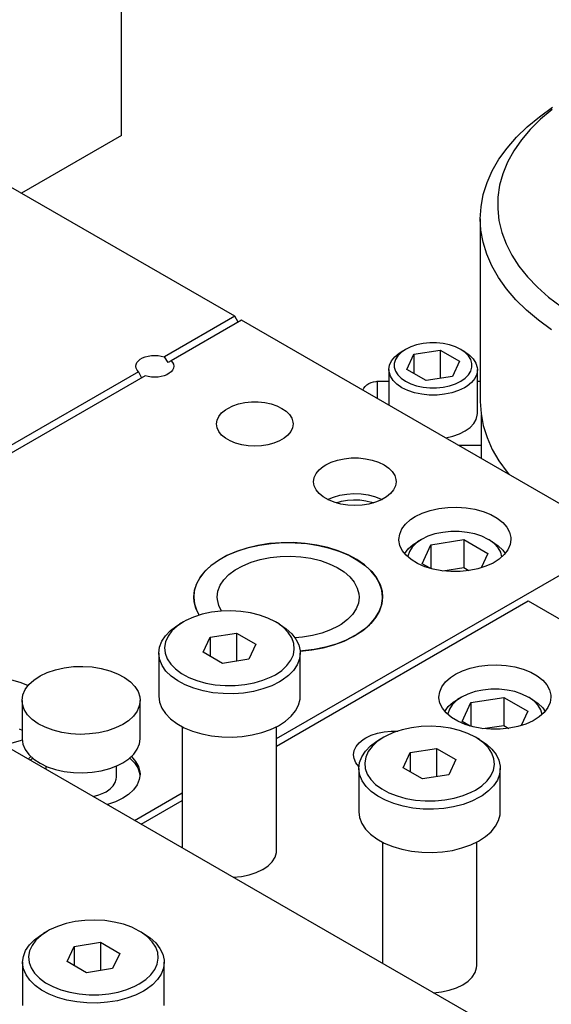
# Model space of a CAD drawing. Header units: inches. Extents: x 3 to 351, y 4 to 271.
# Tile 294 of 530: x 95.58 to 98.4, y 256.2 to 261.43. Entities that reach past the tile are written whole.
import ezdxf

# ---------------------------------------------------------------- set-up
doc = ezdxf.new("R2010")
doc.units = ezdxf.units.IN
doc.header["$LTSCALE"] = 0.5
doc.header["$MEASUREMENT"] = 0
doc.layers.add('DSS', color=7, linetype='Continuous')

msp = doc.modelspace()

# ---------------------------------------------------------------- linework, layer by layer
at = {"layer": 'DSS', "color": 30, "linetype": 'Continuous'}
msp.add_line((77.5758, 267.9231), (98.347, 255.931), dxfattribs=at)
at = {"layer": 'DSS', "color": 9, "linetype": 'Continuous'}
for p, q in [((96.7207, 259.8517), (89.791, 263.8525)), ((96.1196, 260.8111), (96.1196, 262.24)), ((96.1196, 260.8111), (95.5893, 260.5049)), ((96.7207, 259.8517), (96.3476, 259.6363)), ((96.7383, 259.8211), (96.7207, 259.8517)), ((96.756, 259.8313), (96.3829, 259.6159)), ((98.7713, 258.6678), (96.756, 259.8313)), ((96.2318, 259.6308), (96.2462, 259.6366)), ((96.2462, 259.6366), (96.262, 259.6409)), ((96.262, 259.6409), (96.279, 259.6435)), ((96.279, 259.6435), (96.2964, 259.6444)), ((96.2964, 259.6444), (96.3139, 259.6435)), ((96.3139, 259.6435), (96.3308, 259.6409)), ((96.3308, 259.6409), (96.3467, 259.6366)), ((96.3467, 259.6366), (96.3476, 259.6363)), ((96.3675, 259.607), (96.3476, 259.6363)), ((96.1959, 259.5864), (96.1974, 259.5965)), ((96.1959, 259.5858), (96.1959, 259.5864)), ((96.1976, 259.5757), (96.1959, 259.5858)), ((96.1974, 259.5965), (96.202, 259.6062)), ((96.202, 259.6062), (96.2094, 259.6154)), ((96.2094, 259.6154), (96.2194, 259.6237)), ((96.2194, 259.6237), (96.2318, 259.6308)), ((96.3829, 259.6159), (96.3675, 259.607)), ((96.3829, 259.6159), (96.3905, 259.6068)), ((96.3905, 259.6068), (96.3952, 259.5971)), ((96.3952, 259.5971), (96.3969, 259.587)), ((96.3969, 259.5864), (96.3954, 259.5763)), ((96.3969, 259.587), (96.3969, 259.5864)), ((96.2099, 259.5568), (94.7668, 258.7237)), ((96.2453, 259.5364), (94.8044, 258.7046)), ((96.2023, 259.566), (96.1976, 259.5757)), ((96.2099, 259.5568), (96.2023, 259.566)), ((96.2099, 259.5568), (96.2253, 259.5249)), ((96.2462, 259.5361), (96.2453, 259.5364)), ((96.262, 259.5319), (96.2462, 259.5361)), ((96.279, 259.5292), (96.262, 259.5319)), ((96.2964, 259.5284), (96.279, 259.5292)), ((96.3139, 259.5292), (96.2964, 259.5284)), ((96.3308, 259.5319), (96.3139, 259.5292)), ((96.3467, 259.5361), (96.3308, 259.5319)), ((96.361, 259.5419), (96.3467, 259.5361)), ((96.3734, 259.5491), (96.361, 259.5419)), ((96.3834, 259.5574), (96.3734, 259.5491)), ((96.3908, 259.5665), (96.3834, 259.5574)), ((96.3954, 259.5763), (96.3908, 259.5665)), ((96.6831, 259.3631), (96.7102, 259.3763)), ((96.7102, 259.3763), (96.7409, 259.3865)), ((96.7409, 259.3865), (96.7742, 259.3935)), ((96.7742, 259.3935), (96.809, 259.397)), ((96.809, 259.397), (96.8444, 259.397)), ((96.8444, 259.397), (96.8793, 259.3935)), ((96.8793, 259.3935), (96.9126, 259.3865)), ((96.9126, 259.3865), (96.9432, 259.3763)), ((96.9432, 259.3763), (96.9704, 259.3631)), ((96.6267, 259.3006), (96.6359, 259.3203)), ((96.6359, 259.3203), (96.6508, 259.3388)), ((96.6508, 259.3388), (96.6711, 259.3556)), ((96.6711, 259.3556), (96.6831, 259.3631)), ((96.9704, 259.3631), (96.9931, 259.3475)), ((96.9931, 259.3475), (97.0108, 259.3298)), ((97.0108, 259.3298), (97.0229, 259.3106)), ((96.6236, 259.2802), (96.6267, 259.3006)), ((96.6267, 259.2598), (96.6236, 259.2802)), ((97.0229, 259.3106), (97.0291, 259.2904)), ((97.0299, 259.2802), (97.0268, 259.2598)), ((97.0291, 259.2904), (97.0299, 259.2802)), ((96.6359, 259.2401), (96.6267, 259.2598)), ((96.6508, 259.2216), (96.6359, 259.2401)), ((96.6711, 259.2048), (96.6508, 259.2216)), ((97.0026, 259.2216), (96.9823, 259.2048)), ((97.0176, 259.2401), (97.0026, 259.2216)), ((97.0268, 259.2598), (97.0176, 259.2401)), ((96.6962, 259.1904), (96.6711, 259.2048)), ((96.7252, 259.1786), (96.6962, 259.1904)), ((96.7573, 259.17), (96.7252, 259.1786)), ((96.7915, 259.1647), (96.7573, 259.17)), ((96.8267, 259.1629), (96.7915, 259.1647)), ((96.862, 259.1647), (96.8267, 259.1629)), ((96.8962, 259.17), (96.862, 259.1647)), ((96.9283, 259.1786), (96.8962, 259.17)), ((96.9573, 259.1904), (96.9283, 259.1786)), ((96.9823, 259.2048), (96.9573, 259.1904)), ((97.1895, 259.0552), (97.2024, 259.0633)), ((97.2024, 259.0633), (97.2316, 259.0775)), ((97.2316, 259.0775), (97.2646, 259.0885)), ((97.2646, 259.0885), (97.3004, 259.096)), ((97.3004, 259.096), (97.338, 259.0998)), ((97.338, 259.0998), (97.3761, 259.0998)), ((97.3761, 259.0998), (97.4137, 259.096)), ((97.4137, 259.096), (97.4495, 259.0885)), ((97.4495, 259.0885), (97.4825, 259.0775)), ((97.4825, 259.0775), (97.5117, 259.0633)), ((97.5117, 259.0633), (97.5363, 259.0465)), ((97.1416, 258.9959), (97.1515, 259.0172)), ((97.1515, 259.0172), (97.1676, 259.0372)), ((97.1676, 259.0372), (97.1895, 259.0552)), ((97.5363, 259.0465), (97.5553, 259.0274)), ((97.5553, 259.0274), (97.5684, 259.0067)), ((97.5684, 259.0067), (97.575, 258.985)), ((97.1383, 258.974), (97.1416, 258.9959)), ((97.1416, 258.9521), (97.1383, 258.974)), ((97.5758, 258.974), (97.5725, 258.9521)), ((97.575, 258.985), (97.5758, 258.974)), ((97.1515, 258.9308), (97.1416, 258.9521)), ((97.1676, 258.9109), (97.1515, 258.9308)), ((97.1895, 258.8928), (97.1676, 258.9109)), ((97.243, 258.8924), (97.2772, 258.9022)), ((97.2772, 258.9022), (97.3137, 258.9084)), ((97.3137, 258.9084), (97.3516, 258.9109)), ((97.3516, 258.9109), (97.3897, 258.9095)), ((97.3897, 258.9095), (97.4267, 258.9043)), ((97.4267, 258.9043), (97.4617, 258.8955)), ((97.5465, 258.9109), (97.5246, 258.8928)), ((97.5626, 258.9308), (97.5465, 258.9109)), ((97.5725, 258.9521), (97.5626, 258.9308)), ((97.2165, 258.8773), (97.1895, 258.8928)), ((97.2123, 258.8793), (97.243, 258.8924)), ((97.2477, 258.8646), (97.2165, 258.8773)), ((97.2822, 258.8553), (97.2477, 258.8646)), ((97.2574, 258.8616), (97.2865, 258.8702)), ((97.3191, 258.8496), (97.2822, 258.8553)), ((97.2865, 258.8702), (97.3177, 258.8757)), ((97.3177, 258.8757), (97.3502, 258.8781)), ((97.3571, 258.8477), (97.3191, 258.8496)), ((97.3502, 258.8781), (97.3828, 258.8771)), ((97.3951, 258.8496), (97.3571, 258.8477)), ((97.3828, 258.8771), (97.4147, 258.8729)), ((97.4319, 258.8553), (97.3951, 258.8496)), ((97.4147, 258.8729), (97.4448, 258.8656)), ((97.4664, 258.8646), (97.4319, 258.8553)), ((97.4448, 258.8656), (97.4567, 258.8616)), ((97.4617, 258.8955), (97.4935, 258.8834)), ((97.4977, 258.8773), (97.4664, 258.8646)), ((97.4935, 258.8834), (97.5018, 258.8793)), ((97.5246, 258.8928), (97.4977, 258.8773)), ((97.6775, 258.789), (97.7146, 258.8072)), ((97.7146, 258.8072), (97.7564, 258.8216)), ((97.7564, 258.8216), (97.8017, 258.8319)), ((97.8017, 258.8319), (97.8493, 258.8378)), ((97.8493, 258.8378), (97.898, 258.8391)), ((97.898, 258.8391), (97.9463, 258.8358)), ((97.9463, 258.8358), (97.9931, 258.828)), ((97.9931, 258.828), (98.037, 258.8159)), ((98.037, 258.8159), (98.0769, 258.7998)), ((98.0769, 258.7998), (98.1117, 258.7801)), ((97.6064, 258.7231), (97.6258, 258.7489)), ((97.6258, 258.7489), (97.6523, 258.7725)), ((97.6523, 258.7725), (97.6775, 258.789)), ((98.1117, 258.7801), (98.1405, 258.7574)), ((98.1405, 258.7574), (98.1625, 258.7323)), ((97.5905, 258.6678), (97.5945, 258.6958)), ((97.5945, 258.6958), (97.6064, 258.7231)), ((98.1625, 258.7323), (98.177, 258.7055)), ((98.177, 258.7055), (98.1838, 258.6777)), ((96.9045, 258.6451), (96.8434, 258.6356)), ((96.8523, 258.6373), (96.9137, 258.6461)), ((96.9672, 258.65), (96.9045, 258.6451)), ((96.9137, 258.6461), (96.9765, 258.6504)), ((96.9424, 257.6119), (98.7713, 258.6678)), ((97.0305, 258.6504), (96.9672, 258.65)), ((96.9765, 258.6504), (97.0398, 258.65)), ((97.0933, 258.6461), (97.0305, 258.6504)), ((97.0398, 258.65), (97.1025, 258.6451)), ((97.1547, 258.6373), (97.0933, 258.6461)), ((97.1025, 258.6451), (97.1636, 258.6356)), ((97.5906, 258.6641), (97.5905, 258.6678)), ((97.5956, 258.6361), (97.5906, 258.6641)), ((98.1803, 258.6398), (98.1684, 258.6125)), ((98.1843, 258.6678), (98.1803, 258.6398)), ((98.1838, 258.6777), (98.1843, 258.6678)), ((96.7298, 258.6038), (96.6791, 258.582)), ((96.6863, 258.5854), (96.7377, 258.6067)), ((96.7849, 258.6218), (96.7298, 258.6038)), ((96.7377, 258.6067), (96.7933, 258.6241)), ((96.8434, 258.6356), (96.7849, 258.6218)), ((96.7933, 258.6241), (96.8523, 258.6373)), ((97.2137, 258.6241), (97.1547, 258.6373)), ((97.1636, 258.6356), (97.2221, 258.6218)), ((97.2693, 258.6067), (97.2137, 258.6241)), ((97.2221, 258.6218), (97.2772, 258.6038)), ((97.3207, 258.5854), (97.2693, 258.6067)), ((97.2772, 258.6038), (97.3279, 258.582)), ((97.6085, 258.609), (97.5956, 258.6361)), ((97.6289, 258.5835), (97.6085, 258.609)), ((98.149, 258.5868), (98.1225, 258.5632)), ((98.1684, 258.6125), (98.149, 258.5868)), ((96.6336, 258.5566), (96.594, 258.5281)), ((96.5994, 258.5325), (96.64, 258.5605)), ((96.6791, 258.582), (96.6336, 258.5566)), ((96.64, 258.5605), (96.6863, 258.5854)), ((96.7626, 258.5283), (96.8071, 258.5468)), ((96.8071, 258.5468), (96.8558, 258.5613)), ((96.8558, 258.5613), (96.9077, 258.5716)), ((96.9077, 258.5716), (96.9616, 258.5774)), ((96.9616, 258.5774), (97.0163, 258.5786)), ((97.0163, 258.5786), (97.0708, 258.5752)), ((97.0708, 258.5752), (97.1239, 258.5673)), ((97.1239, 258.5673), (97.1744, 258.555)), ((97.1744, 258.555), (97.2213, 258.5386)), ((97.2213, 258.5386), (97.2635, 258.5185)), ((97.3671, 258.5605), (97.3207, 258.5854)), ((97.3279, 258.582), (97.3734, 258.5566)), ((97.4076, 258.5325), (97.3671, 258.5605)), ((97.3734, 258.5566), (97.413, 258.5281)), ((97.6563, 258.5602), (97.6289, 258.5835)), ((97.6899, 258.5399), (97.6563, 258.5602)), ((97.7287, 258.523), (97.6899, 258.5399)), ((98.0897, 258.5424), (98.0515, 258.525)), ((98.1225, 258.5632), (98.0897, 258.5424)), ((96.5609, 258.497), (96.5349, 258.4637)), ((96.5383, 258.4687), (96.5654, 258.5017)), ((96.594, 258.5281), (96.5609, 258.497)), ((96.5654, 258.5017), (96.5994, 258.5325)), ((96.6897, 258.4813), (96.7232, 258.5063)), ((96.7232, 258.5063), (96.7626, 258.5283)), ((97.2635, 258.5185), (97.3002, 258.495)), ((97.3002, 258.495), (97.3307, 258.4687)), ((97.4417, 258.5017), (97.4076, 258.5325)), ((97.413, 258.5281), (97.4461, 258.497)), ((97.4688, 258.4687), (97.4417, 258.5017)), ((97.4461, 258.497), (97.4721, 258.4637)), ((97.7719, 258.5099), (97.7287, 258.523)), ((97.8181, 258.5012), (97.7719, 258.5099)), ((97.8663, 258.4969), (97.8181, 258.5012)), ((97.915, 258.4972), (97.8663, 258.4969)), ((97.9629, 258.5021), (97.915, 258.4972)), ((98.0088, 258.5114), (97.9629, 258.5021)), ((98.0515, 258.525), (98.0088, 258.5114)), ((96.5067, 258.3981), (96.5186, 258.434)), ((96.5349, 258.4637), (96.5164, 258.4288)), ((96.5186, 258.434), (96.5383, 258.4687)), ((96.6434, 258.4241), (96.663, 258.4537)), ((96.663, 258.4537), (96.6897, 258.4813)), ((97.3307, 258.4687), (97.3541, 258.4401)), ((97.3541, 258.4401), (97.3701, 258.4098)), ((97.4884, 258.434), (97.4688, 258.4687)), ((97.4721, 258.4637), (97.4907, 258.4288)), ((97.5003, 258.3981), (97.4884, 258.434)), ((96.5027, 258.3616), (96.5067, 258.3981)), ((96.5056, 258.3928), (96.5027, 258.3616)), ((96.5164, 258.4288), (96.5056, 258.3928)), ((96.6275, 258.3616), (96.6315, 258.3932)), ((96.6315, 258.3932), (96.6434, 258.4241)), ((97.3701, 258.4098), (97.3784, 258.3785)), ((97.3784, 258.3785), (97.3795, 258.3616)), ((97.4907, 258.4288), (97.5014, 258.3928)), ((97.5043, 258.3616), (97.5003, 258.3981)), ((97.5014, 258.3928), (97.5043, 258.3616)), ((96.5045, 258.3367), (96.5027, 258.3616)), ((96.5027, 258.3616), (96.5067, 258.3252)), ((96.514, 258.3006), (96.5045, 258.3367)), ((96.6282, 258.349), (96.6275, 258.3616)), ((96.6353, 258.3176), (96.6282, 258.349)), ((96.9424, 257.5711), (98.2763, 258.3412)), ((97.3755, 258.3301), (97.3636, 258.2992)), ((97.3795, 258.3616), (97.3755, 258.3301)), ((97.4985, 258.3175), (97.5042, 258.3539)), ((97.5043, 258.3616), (97.5003, 258.3252)), ((97.5042, 258.3539), (97.5043, 258.3616)), ((98.2763, 258.3412), (101.4583, 256.5041)), ((96.5067, 258.3252), (96.5186, 258.2893)), ((96.5312, 258.2655), (96.514, 258.3006)), ((96.5186, 258.2893), (96.5312, 258.2655)), ((96.6503, 258.2872), (96.6353, 258.3176)), ((97.3636, 258.2992), (97.3441, 258.2696)), ((97.4636, 258.2474), (97.4849, 258.2818)), ((97.4884, 258.2893), (97.4688, 258.2546)), ((97.4849, 258.2818), (97.4985, 258.3175)), ((97.5003, 258.3252), (97.4884, 258.2893)), ((97.3173, 258.242), (97.2838, 258.217)), ((97.3441, 258.2696), (97.3173, 258.242)), ((97.4417, 258.2216), (97.4076, 258.1908)), ((97.435, 258.2148), (97.4636, 258.2474)), ((97.4688, 258.2546), (97.4417, 258.2216)), ((97.1817, 258.1705), (97.1316, 258.1576)), ((97.2279, 258.1875), (97.1817, 258.1705)), ((97.2694, 258.2081), (97.2279, 258.1875)), ((97.2838, 258.217), (97.2694, 258.2081)), ((97.3576, 258.1572), (97.3995, 258.1846)), ((97.4076, 258.1908), (97.3671, 258.1628)), ((97.3995, 258.1846), (97.435, 258.2148)), ((97.0789, 258.149), (97.0402, 258.1456)), ((97.1316, 258.1576), (97.0789, 258.149)), ((97.2464, 258.1088), (97.2997, 258.1285)), ((97.3102, 258.133), (97.2578, 258.1125)), ((97.2997, 258.1285), (97.3482, 258.1519)), ((97.3576, 258.1572), (97.3102, 258.133)), ((97.3482, 258.1519), (97.3576, 258.1572)), ((97.3671, 258.1628), (97.3576, 258.1572)), ((97.067, 258.0748), (97.1291, 258.0817)), ((97.08, 258.0759), (97.067, 258.0748)), ((97.1418, 258.0837), (97.08, 258.0759)), ((97.1291, 258.0817), (97.1892, 258.0931)), ((97.2014, 258.096), (97.1418, 258.0837)), ((97.1892, 258.0931), (97.2464, 258.1088)), ((97.2578, 258.1125), (97.2014, 258.096)), ((95.6881, 257.943), (95.7266, 257.9614)), ((95.7266, 257.9614), (95.7697, 257.976)), ((95.7697, 257.976), (95.8162, 257.9864)), ((95.8162, 257.9864), (95.8651, 257.9925)), ((95.8651, 257.9925), (95.915, 257.9939)), ((95.915, 257.9939), (95.9646, 257.9908)), ((95.9646, 257.9908), (96.0128, 257.9831)), ((96.0128, 257.9831), (96.0582, 257.9711)), ((96.0582, 257.9711), (96.0997, 257.955)), ((97.8896, 257.9521), (97.9267, 257.9703)), ((97.9267, 257.9703), (97.9685, 257.9847)), ((97.9685, 257.9847), (98.0138, 257.995)), ((98.0138, 257.995), (98.0615, 258.0009)), ((98.0615, 258.0009), (98.1101, 258.0022)), ((98.1101, 258.0022), (98.1585, 257.9989)), ((98.1585, 257.9989), (98.2052, 257.9911)), ((98.2052, 257.9911), (98.2492, 257.979)), ((98.2492, 257.979), (98.2891, 257.9629)), ((98.2891, 257.9629), (98.3239, 257.9432)), ((95.5836, 257.9086), (95.5389, 257.9216)), ((95.624, 257.8917), (95.5836, 257.9086)), ((95.6286, 257.8969), (95.6551, 257.9214)), ((95.6551, 257.9214), (95.6881, 257.943)), ((96.0997, 257.955), (96.1363, 257.9354)), ((96.1363, 257.9354), (96.167, 257.9126)), ((96.167, 257.9126), (96.191, 257.8873)), ((97.8185, 257.8862), (97.838, 257.912)), ((97.838, 257.912), (97.8644, 257.9356)), ((97.8644, 257.9356), (97.8896, 257.9521)), ((98.3239, 257.9432), (98.3526, 257.9205)), ((98.3526, 257.9205), (98.3746, 257.8954)), ((95.5972, 257.8423), (95.6091, 257.8704)), ((95.6091, 257.8704), (95.6286, 257.8969)), ((96.191, 257.8873), (96.2077, 257.8601)), ((96.2077, 257.8601), (96.2166, 257.8317)), ((97.8027, 257.8309), (97.8066, 257.8589)), ((97.8066, 257.8589), (97.8185, 257.8862)), ((98.3746, 257.8954), (98.3891, 257.8686)), ((98.3891, 257.8686), (98.3959, 257.8408)), ((95.5932, 257.8136), (95.5972, 257.8423)), ((95.5932, 257.8136), (95.5932, 257.6095)), ((95.5953, 257.7928), (95.5932, 257.8136)), ((96.2182, 257.8136), (96.2142, 257.7848)), ((96.2166, 257.8317), (96.2182, 257.8136)), ((96.2182, 257.6095), (96.2182, 257.8136)), ((97.8027, 257.8272), (97.8027, 257.8309)), ((97.8078, 257.7992), (97.8027, 257.8272)), ((98.3964, 257.8309), (98.3924, 257.8029)), ((98.3959, 257.8408), (98.3964, 257.8309)), ((95.605, 257.7645), (95.5953, 257.7928)), ((95.6224, 257.7374), (95.605, 257.7645)), ((96.2024, 257.7568), (96.1829, 257.7303)), ((96.2142, 257.7848), (96.2024, 257.7568)), ((97.8207, 257.7721), (97.8078, 257.7992)), ((97.8411, 257.7466), (97.8207, 257.7721)), ((98.3805, 257.7756), (98.3611, 257.7499)), ((98.3924, 257.8029), (98.3805, 257.7756)), ((95.6471, 257.7123), (95.6224, 257.7374)), ((95.6783, 257.6898), (95.6471, 257.7123)), ((96.1564, 257.7058), (96.1267, 257.686)), ((96.1829, 257.7303), (96.1564, 257.7058)), ((97.8684, 257.7233), (97.8411, 257.7466)), ((97.902, 257.703), (97.8684, 257.7233)), ((97.9409, 257.6861), (97.902, 257.703)), ((98.3018, 257.7055), (98.2636, 257.6881)), ((98.3346, 257.7263), (98.3018, 257.7055)), ((98.3611, 257.7499), (98.3346, 257.7263)), ((95.7154, 257.6705), (95.6783, 257.6898)), ((95.7573, 257.6548), (95.7154, 257.6705)), ((95.803, 257.6432), (95.7573, 257.6548)), ((96.0459, 257.6523), (95.9997, 257.6415)), ((96.0887, 257.6673), (96.0459, 257.6523)), ((96.1267, 257.686), (96.0887, 257.6673)), ((97.4768, 257.6392), (97.5126, 257.6467)), ((97.5126, 257.6467), (97.5501, 257.6506)), ((97.5501, 257.6506), (97.5844, 257.6507)), ((97.984, 257.673), (97.9409, 257.6861)), ((98.0303, 257.6643), (97.984, 257.673)), ((98.0784, 257.66), (98.0303, 257.6643)), ((98.1271, 257.6603), (98.0784, 257.66)), ((98.175, 257.6652), (98.1271, 257.6603)), ((98.221, 257.6745), (98.175, 257.6652)), ((98.2636, 257.6881), (98.221, 257.6745)), ((95.5405, 257.5876), (95.585, 257.6007)), ((95.585, 257.6007), (95.5934, 257.6038)), ((95.5932, 257.6095), (95.5972, 257.5807)), ((95.8514, 257.6359), (95.803, 257.6432)), ((95.9011, 257.6332), (95.8514, 257.6359)), ((95.951, 257.6351), (95.9011, 257.6332)), ((95.9997, 257.6415), (95.951, 257.6351)), ((96.2149, 257.5834), (96.2182, 257.6095)), ((97.3798, 257.5879), (97.4016, 257.6059)), ((97.4016, 257.6059), (97.4145, 257.6141)), ((97.4145, 257.6141), (97.4437, 257.6282)), ((97.4437, 257.6282), (97.4768, 257.6392)), ((95.5972, 257.5807), (95.6091, 257.5527)), ((95.6091, 257.5527), (95.6286, 257.5261)), ((96.185, 257.5285), (96.2038, 257.5552)), ((96.2038, 257.5552), (96.2149, 257.5834)), ((97.3504, 257.5247), (97.3538, 257.5467)), ((97.3538, 257.5467), (97.3636, 257.5679)), ((97.3636, 257.5679), (97.3798, 257.5879)), ((95.6259, 257.502), (95.6389, 257.5156)), ((95.6286, 257.5261), (95.6551, 257.5017)), ((95.6358, 257.4963), (95.648, 257.5074)), ((95.6551, 257.5017), (95.6881, 257.48)), ((96.1267, 257.4819), (96.1591, 257.5038)), ((96.1591, 257.5038), (96.185, 257.5285)), ((96.1634, 257.5074), (96.1883, 257.4824)), ((96.1726, 257.5156), (96.1951, 257.4898)), ((96.1951, 257.4898), (96.2102, 257.4623)), ((97.3533, 257.5043), (97.3504, 257.5247)), ((97.3628, 257.4829), (97.3533, 257.5043)), ((95.6881, 257.48), (95.7266, 257.4616)), ((95.7182, 257.4651), (95.7182, 257.4487)), ((95.7266, 257.4616), (95.7697, 257.447)), ((95.7697, 257.447), (95.8162, 257.4366)), ((95.9646, 257.4323), (96.0128, 257.44)), ((96.0128, 257.44), (96.0582, 257.452)), ((96.0582, 257.452), (96.0997, 257.468)), ((96.0932, 257.4053), (96.0932, 257.4651)), ((96.0997, 257.468), (96.1267, 257.4819)), ((96.1883, 257.4824), (96.206, 257.4554)), ((96.206, 257.4554), (96.2159, 257.4271)), ((96.2102, 257.4623), (96.2175, 257.4338)), ((97.3785, 257.4629), (97.3628, 257.4829)), ((95.8162, 257.4366), (95.8651, 257.4306)), ((95.8651, 257.4306), (95.915, 257.4291)), ((95.915, 257.4291), (95.9646, 257.4323)), ((96.0868, 257.3773), (96.0925, 257.3959)), ((96.0925, 257.3959), (96.0932, 257.4053)), ((96.2142, 257.3929), (96.2024, 257.3649)), ((96.2182, 257.4217), (96.2142, 257.3929)), ((96.2159, 257.4271), (96.2179, 257.4135)), ((96.2175, 257.4338), (96.2182, 257.4217)), ((96.0383, 257.3288), (96.0593, 257.3432)), ((96.0593, 257.3432), (96.0757, 257.3596)), ((96.0757, 257.3596), (96.0868, 257.3773)), ((96.1829, 257.3383), (96.1564, 257.3139)), ((96.2024, 257.3649), (96.1829, 257.3383)), ((95.9696, 257.3036), (95.9992, 257.3115)), ((95.9992, 257.3115), (96.026, 257.3223)), ((96.026, 257.3223), (96.0383, 257.3288)), ((96.1267, 257.2941), (96.0887, 257.2754)), ((96.1564, 257.3139), (96.1267, 257.2941)), ((96.1889, 257.1769), (96.4424, 257.3233)), ((96.2243, 257.1565), (96.4424, 257.2824)), ((96.0459, 257.2604), (96.0448, 257.2601)), ((96.0887, 257.2754), (96.0459, 257.2604)), ((96.919, 256.9575), (96.9339, 256.9812)), ((96.9339, 256.9812), (96.9414, 257.0059)), ((96.9414, 257.0059), (96.9424, 257.0185)), ((96.8344, 256.8997), (96.868, 256.9158)), ((96.868, 256.9158), (96.8692, 256.9165)), ((96.8692, 256.9165), (96.8972, 256.9357)), ((96.8972, 256.9357), (96.919, 256.9575)), ((96.7125, 256.8747), (96.7554, 256.8789)), ((96.7554, 256.8789), (96.7965, 256.8873)), ((96.7965, 256.8873), (96.8344, 256.8997)), ((97.9945, 256.3688), (98.0021, 256.3936)), ((98.0021, 256.3936), (98.003, 256.4062)), ((97.9578, 256.3234), (97.9796, 256.3452)), ((97.9796, 256.3452), (97.9945, 256.3688)), ((97.895, 256.2874), (97.9286, 256.3034)), ((97.9286, 256.3034), (97.9298, 256.3041)), ((97.9298, 256.3041), (97.9578, 256.3234)), ((97.7731, 256.2623), (97.8161, 256.2665)), ((97.8161, 256.2665), (97.8572, 256.2749)), ((97.8572, 256.2749), (97.895, 256.2874))]:
    msp.add_line(p, q, dxfattribs=at)
at = {"layer": 'DSS', "color": 136, "linetype": 'Continuous'}
for p, q in [((98.3349, 260.9105), (98.4052, 260.9607)), ((98.4028, 260.9494), (98.3415, 260.8977)), ((98.2711, 260.8575), (98.3349, 260.9105)), ((98.3415, 260.8977), (98.2869, 260.8436)), ((98.2139, 260.8021), (98.2711, 260.8575)), ((98.2869, 260.8436), (98.2394, 260.7873)), ((98.1638, 260.7444), (98.2139, 260.8021)), ((98.2394, 260.7873), (98.1992, 260.7292)), ((98.1209, 260.6848), (98.1638, 260.7444)), ((98.1992, 260.7292), (98.1666, 260.6695)), ((98.0855, 260.6235), (98.1209, 260.6848)), ((98.1666, 260.6695), (98.1416, 260.6085)), ((98.0578, 260.561), (98.0855, 260.6235)), ((98.1416, 260.6085), (98.1245, 260.5467)), ((98.0379, 260.4975), (98.0578, 260.561)), ((98.1245, 260.5467), (98.1153, 260.4843)), ((98.026, 260.4333), (98.0379, 260.4975)), ((98.1153, 260.4843), (98.1141, 260.4217)), ((98.022, 260.3688), (98.026, 260.4333)), ((98.1141, 260.4217), (98.1209, 260.3592)), ((98.022, 260.3688), (98.022, 259.4002)), ((98.0254, 260.309), (98.022, 260.3688)), ((98.1209, 260.3592), (98.1357, 260.2972)), ((98.0368, 260.2448), (98.0254, 260.309)), ((98.1357, 260.2972), (98.1583, 260.2359)), ((98.0561, 260.1813), (98.0368, 260.2448)), ((98.1583, 260.2359), (98.1887, 260.1758)), ((98.0832, 260.1187), (98.0561, 260.1813)), ((98.1887, 260.1758), (98.2267, 260.1172)), ((98.1181, 260.0573), (98.0832, 260.1187)), ((98.2267, 260.1172), (98.2721, 260.0603)), ((98.1604, 259.9976), (98.1181, 260.0573)), ((98.2721, 260.0603), (98.3246, 260.0055)), ((98.21, 259.9398), (98.1604, 259.9976)), ((98.3246, 260.0055), (98.3839, 259.9531)), ((98.3839, 259.9531), (98.4498, 259.9034)), ((98.2667, 259.8841), (98.21, 259.9398)), ((98.3301, 259.831), (98.2667, 259.8841)), ((98.3999, 259.7806), (98.3301, 259.831)), ((98.022, 259.4002), (98.026, 259.3357)), ((98.026, 259.3357), (98.0379, 259.2715)), ((98.0379, 259.2715), (98.0578, 259.208)), ((98.0578, 259.208), (98.0855, 259.1455)), ((98.0855, 259.1455), (98.1209, 259.0843)), ((98.1209, 259.0843), (98.1638, 259.0247)), ((98.1638, 259.0247), (98.173, 259.0132)), ((96.5965, 258.2808), (96.5474, 258.2701)), ((96.6478, 258.287), (96.5965, 258.2808)), ((96.7001, 258.2886), (96.6478, 258.287)), ((96.7523, 258.2856), (96.7001, 258.2886)), ((96.803, 258.2781), (96.7523, 258.2856)), ((96.8512, 258.2662), (96.803, 258.2781)), ((96.4493, 258.2305), (96.4152, 258.2076)), ((96.4493, 258.2305), (96.4272, 258.2178)), ((96.4605, 258.2367), (96.4493, 258.2305)), ((96.5017, 258.2553), (96.4605, 258.2367)), ((96.5474, 258.2701), (96.5017, 258.2553)), ((96.8957, 258.2502), (96.8512, 258.2662)), ((96.9355, 258.2305), (96.8957, 258.2502)), ((96.9576, 258.2178), (96.9355, 258.2305)), ((96.9461, 258.2241), (96.9355, 258.2305)), ((96.9784, 258.2003), (96.9461, 258.2241)), ((96.3528, 258.1565), (96.3796, 258.1841)), ((96.3875, 258.1819), (96.3669, 258.154)), ((96.3796, 258.1841), (96.4131, 258.2091)), ((96.4152, 258.2076), (96.3875, 258.1819)), ((96.4131, 258.2091), (96.4272, 258.2178)), ((96.5903, 258.1491), (96.7297, 258.1707)), ((96.7297, 258.1707), (96.8318, 258.1117)), ((96.7297, 258.1707), (96.7297, 258.0212)), ((96.9576, 258.2178), (96.9933, 258.1938)), ((97.0041, 258.1739), (96.9784, 258.2003)), ((96.9933, 258.1938), (97.0227, 258.1672)), ((97.0225, 258.1455), (97.0041, 258.1739)), ((96.3214, 258.0962), (96.3333, 258.127)), ((96.3333, 258.127), (96.3528, 258.1565)), ((96.3539, 258.1247), (96.3487, 258.0946)), ((96.3669, 258.154), (96.3539, 258.1247)), ((96.553, 258.0686), (96.5903, 258.1491)), ((96.5903, 258.1491), (96.5903, 258.047)), ((97.0332, 258.1159), (97.0225, 258.1455)), ((97.0227, 258.1672), (97.045, 258.1383)), ((97.045, 258.1383), (97.0598, 258.1079)), ((96.3174, 258.0647), (96.3214, 258.0962)), ((96.3174, 258.0647), (96.3174, 257.835)), ((96.3175, 258.0606), (96.3174, 258.0647)), ((96.3487, 258.0946), (96.3515, 258.0644)), ((96.3515, 258.0644), (96.3623, 258.0348)), ((96.655, 258.0097), (96.553, 258.0686)), ((96.8318, 258.1117), (96.7944, 258.0313)), ((97.0309, 258.0556), (97.036, 258.0857)), ((97.036, 258.0857), (97.0332, 258.1159)), ((97.0598, 258.1079), (97.0668, 258.0766)), ((97.0674, 258.0647), (97.0634, 258.0331)), ((97.0668, 258.0766), (97.0674, 258.0647)), ((97.0674, 257.835), (97.0674, 258.0647)), ((96.3225, 258.0291), (96.3175, 258.0606)), ((96.3354, 257.9984), (96.3225, 258.0291)), ((96.3623, 258.0348), (96.3807, 258.0065)), ((96.7944, 258.0313), (96.655, 258.0097)), ((96.9973, 257.9985), (97.0179, 258.0263)), ((97.0179, 258.0263), (97.0309, 258.0556)), ((97.0634, 258.0331), (97.0515, 258.0023)), ((96.3559, 257.9691), (96.3354, 257.9984)), ((96.3835, 257.9419), (96.3559, 257.9691)), ((96.3807, 258.0065), (96.4064, 257.9801)), ((96.4064, 257.9801), (96.4387, 257.9563)), ((96.9355, 257.9498), (96.9696, 257.9728)), ((96.9696, 257.9728), (96.9973, 257.9985)), ((97.0319, 257.9728), (97.0052, 257.9452)), ((97.0515, 258.0023), (97.0319, 257.9728)), ((96.4178, 257.9172), (96.3835, 257.9419)), ((96.4579, 257.8957), (96.4178, 257.9172)), ((96.4387, 257.9563), (96.4769, 257.9356)), ((96.4769, 257.9356), (96.5201, 257.9185)), ((96.5201, 257.9185), (96.5673, 257.9053)), ((96.8232, 257.9067), (96.87, 257.9203)), ((96.87, 257.9203), (96.9127, 257.9378)), ((96.9127, 257.9378), (96.9355, 257.9498)), ((96.9576, 257.9116), (96.9161, 257.8909)), ((96.9717, 257.9202), (96.9576, 257.9116)), ((97.0052, 257.9452), (96.9717, 257.9202)), ((96.503, 257.8778), (96.4579, 257.8957)), ((96.5521, 257.8639), (96.503, 257.8778)), ((96.6043, 257.8542), (96.5521, 257.8639)), ((96.5673, 257.9053), (96.6174, 257.8965)), ((96.6174, 257.8965), (96.6693, 257.8922)), ((96.6693, 257.8922), (96.7217, 257.8924)), ((96.7217, 257.8924), (96.7734, 257.8973)), ((96.82, 257.8611), (96.7673, 257.8525)), ((96.7734, 257.8973), (96.8232, 257.9067)), ((96.8699, 257.874), (96.82, 257.8611)), ((96.9161, 257.8909), (96.8699, 257.874)), ((96.3174, 257.835), (96.3214, 257.8035)), ((96.3214, 257.8035), (96.3333, 257.7727)), ((96.6583, 257.8491), (96.6043, 257.8542)), ((96.713, 257.8485), (96.6583, 257.8491)), ((96.7673, 257.8525), (96.713, 257.8485)), ((97.0584, 257.7878), (97.0664, 257.8191)), ((97.0664, 257.8191), (97.0674, 257.835)), ((96.3333, 257.7727), (96.3528, 257.7431)), ((97.0193, 257.729), (97.0426, 257.7576)), ((97.0426, 257.7576), (97.0584, 257.7878)), ((96.3528, 257.7431), (96.3796, 257.7156)), ((96.3796, 257.7156), (96.4131, 257.6906)), ((96.9525, 257.6791), (96.9891, 257.7026)), ((96.9891, 257.7026), (97.0193, 257.729)), ((96.4131, 257.6906), (96.4525, 257.6686)), ((96.4424, 257.6737), (96.4424, 257.0306)), ((96.4525, 257.6686), (96.497, 257.6502)), ((96.497, 257.6502), (96.5456, 257.6358)), ((96.8637, 257.6424), (96.9105, 257.6589)), ((96.9105, 257.6589), (96.9525, 257.6791)), ((96.9424, 257.0185), (96.9424, 257.6737)), ((97.6081, 257.6578), (97.5624, 257.643)), ((97.6571, 257.6684), (97.6081, 257.6578)), ((97.7084, 257.6746), (97.6571, 257.6684)), ((97.7608, 257.6762), (97.7084, 257.6746)), ((97.8129, 257.6732), (97.7608, 257.6762)), ((97.8637, 257.6657), (97.8129, 257.6732)), ((97.9119, 257.6538), (97.8637, 257.6657)), ((97.9563, 257.6378), (97.9119, 257.6538)), ((96.5456, 257.6358), (96.5974, 257.6256)), ((96.5974, 257.6256), (96.6513, 257.6198)), ((96.6513, 257.6198), (96.706, 257.6187)), ((96.706, 257.6187), (96.7604, 257.6221)), ((96.7604, 257.6221), (96.8133, 257.6301)), ((96.8133, 257.6301), (96.8637, 257.6424)), ((97.4403, 257.5717), (97.4737, 257.5968)), ((97.4759, 257.5952), (97.4482, 257.5695)), ((97.4737, 257.5968), (97.4879, 257.6054)), ((97.51, 257.6181), (97.4759, 257.5952)), ((97.51, 257.6181), (97.4879, 257.6054)), ((97.5211, 257.6243), (97.51, 257.6181)), ((97.5624, 257.643), (97.5211, 257.6243)), ((97.9961, 257.6181), (97.9563, 257.6378)), ((98.0182, 257.6054), (97.9961, 257.6181)), ((98.0068, 257.6117), (97.9961, 257.6181)), ((98.0391, 257.5879), (98.0068, 257.6117)), ((98.0182, 257.6054), (98.054, 257.5815)), ((97.3939, 257.5147), (97.4135, 257.5442)), ((97.4135, 257.5442), (97.4403, 257.5717)), ((97.4482, 257.5695), (97.4276, 257.5417)), ((97.651, 257.5367), (97.7904, 257.5583)), ((97.7904, 257.5583), (97.8925, 257.4994)), ((97.7904, 257.5583), (97.7904, 257.4089)), ((98.0647, 257.5615), (98.0391, 257.5879)), ((98.054, 257.5815), (98.0834, 257.5548)), ((98.0831, 257.5332), (98.0647, 257.5615)), ((98.0834, 257.5548), (98.1057, 257.5259)), ((97.382, 257.4838), (97.3939, 257.5147)), ((97.4145, 257.5124), (97.4094, 257.4823)), ((97.4276, 257.5417), (97.4145, 257.5124)), ((97.6136, 257.4562), (97.651, 257.5367)), ((97.651, 257.5367), (97.651, 257.4347)), ((97.8925, 257.4994), (97.8551, 257.4189)), ((98.0939, 257.5036), (98.0831, 257.5332)), ((98.0967, 257.4734), (98.0939, 257.5036)), ((98.1057, 257.5259), (98.1205, 257.4955)), ((98.1205, 257.4955), (98.1275, 257.4642)), ((97.378, 257.4523), (97.382, 257.4838)), ((97.378, 257.4523), (97.378, 257.2227)), ((97.3781, 257.4482), (97.378, 257.4523)), ((97.3831, 257.4168), (97.3781, 257.4482)), ((97.4094, 257.4823), (97.4122, 257.4521)), ((97.4122, 257.4521), (97.4229, 257.4224)), ((97.7157, 257.3973), (97.6136, 257.4562)), ((98.0785, 257.4139), (98.0915, 257.4433)), ((98.0915, 257.4433), (98.0967, 257.4734)), ((98.128, 257.4523), (98.1241, 257.4208)), ((98.1275, 257.4642), (98.128, 257.4523)), ((98.128, 257.2227), (98.128, 257.4523)), ((97.396, 257.3861), (97.3831, 257.4168)), ((97.4165, 257.3568), (97.396, 257.3861)), ((97.4229, 257.4224), (97.4414, 257.3941)), ((97.4414, 257.3941), (97.467, 257.3677)), ((97.8551, 257.4189), (97.7157, 257.3973)), ((98.0302, 257.3604), (98.0579, 257.3861)), ((98.0579, 257.3861), (98.0785, 257.4139)), ((98.1122, 257.3899), (98.0926, 257.3604)), ((98.1241, 257.4208), (98.1122, 257.3899)), ((97.4442, 257.3295), (97.4165, 257.3568)), ((97.467, 257.3677), (97.4993, 257.3439)), ((97.4993, 257.3439), (97.5375, 257.3232)), ((97.9733, 257.3255), (97.9961, 257.3375)), ((97.9961, 257.3375), (98.0302, 257.3604)), ((98.0658, 257.3329), (98.0324, 257.3078)), ((98.0926, 257.3604), (98.0658, 257.3329)), ((97.4785, 257.3049), (97.4442, 257.3295)), ((97.5186, 257.2833), (97.4785, 257.3049)), ((97.5637, 257.2654), (97.5186, 257.2833)), ((97.5375, 257.3232), (97.5807, 257.3061)), ((97.5807, 257.3061), (97.6279, 257.293)), ((97.6279, 257.293), (97.6781, 257.2841)), ((97.6781, 257.2841), (97.7299, 257.2798)), ((97.7823, 257.2801), (97.834, 257.2849)), ((97.834, 257.2849), (97.8839, 257.2943)), ((97.8839, 257.2943), (97.9307, 257.3079)), ((97.9307, 257.3079), (97.9733, 257.3255)), ((98.0182, 257.2992), (97.9768, 257.2786)), ((98.0324, 257.3078), (98.0182, 257.2992)), ((97.6128, 257.2515), (97.5637, 257.2654)), ((97.6649, 257.2419), (97.6128, 257.2515)), ((97.7189, 257.2367), (97.6649, 257.2419)), ((97.7736, 257.2361), (97.7189, 257.2367)), ((97.7299, 257.2798), (97.7823, 257.2801)), ((97.8279, 257.2402), (97.7736, 257.2361)), ((97.8806, 257.2487), (97.8279, 257.2402)), ((97.9306, 257.2616), (97.8806, 257.2487)), ((97.9768, 257.2786), (97.9306, 257.2616)), ((97.378, 257.2227), (97.382, 257.1911)), ((97.382, 257.1911), (97.3939, 257.1603)), ((98.119, 257.1755), (98.127, 257.2067)), ((98.127, 257.2067), (98.128, 257.2227)), ((97.3939, 257.1603), (97.4135, 257.1308)), ((97.4135, 257.1308), (97.4403, 257.1032)), ((98.08, 257.1166), (98.1032, 257.1452)), ((98.1032, 257.1452), (98.119, 257.1755)), ((97.4403, 257.1032), (97.4737, 257.0782)), ((97.4737, 257.0782), (97.5131, 257.0563)), ((98.0132, 257.0667), (98.0497, 257.0903)), ((98.0497, 257.0903), (98.08, 257.1166)), ((97.503, 257.0613), (97.503, 256.4182)), ((97.5131, 257.0563), (97.5576, 257.0379)), ((97.5576, 257.0379), (97.6063, 257.0234)), ((97.6063, 257.0234), (97.6581, 257.0132)), ((97.874, 257.0177), (97.9244, 257.0301)), ((97.9244, 257.0301), (97.9711, 257.0465)), ((97.9711, 257.0465), (98.0132, 257.0667)), ((98.003, 256.4062), (98.003, 257.0613)), ((97.6581, 257.0132), (97.7119, 257.0075)), ((97.7119, 257.0075), (97.7666, 257.0063)), ((97.7666, 257.0063), (97.821, 257.0097)), ((97.821, 257.0097), (97.874, 257.0177)), ((95.7805, 256.6142), (95.7392, 256.5955)), ((95.8262, 256.629), (95.7805, 256.6142)), ((95.8752, 256.6396), (95.8262, 256.629)), ((95.9265, 256.6458), (95.8752, 256.6396)), ((95.9789, 256.6475), (95.9265, 256.6458)), ((96.031, 256.6445), (95.9789, 256.6475)), ((96.0818, 256.6369), (96.031, 256.6445)), ((96.1299, 256.6251), (96.0818, 256.6369)), ((96.1744, 256.6091), (96.1299, 256.6251)), ((96.2142, 256.5894), (96.1744, 256.6091)), ((95.6584, 256.543), (95.6918, 256.568)), ((95.6939, 256.5664), (95.6663, 256.5407)), ((95.6918, 256.568), (95.706, 256.5766)), ((95.7281, 256.5894), (95.6939, 256.5664)), ((95.7281, 256.5894), (95.706, 256.5766)), ((95.7392, 256.5955), (95.7281, 256.5894)), ((96.2363, 256.5766), (96.2142, 256.5894)), ((96.2249, 256.5829), (96.2142, 256.5894)), ((96.2572, 256.5591), (96.2249, 256.5829)), ((96.2363, 256.5766), (96.2721, 256.5527)), ((96.2828, 256.5327), (96.2572, 256.5591)), ((96.2721, 256.5527), (96.3014, 256.526)), ((95.612, 256.4859), (95.6316, 256.5154)), ((95.6316, 256.5154), (95.6584, 256.543)), ((95.6457, 256.5129), (95.6326, 256.4836)), ((95.6663, 256.5407), (95.6457, 256.5129)), ((95.8317, 256.4275), (95.8691, 256.508)), ((95.8691, 256.508), (96.0085, 256.5295)), ((95.8691, 256.508), (95.8691, 256.4059)), ((96.0085, 256.5295), (96.1106, 256.4706)), ((96.0085, 256.5295), (96.0085, 256.3801)), ((96.3012, 256.5044), (96.2828, 256.5327)), ((96.312, 256.4748), (96.3012, 256.5044)), ((96.3014, 256.526), (96.3238, 256.4972)), ((96.3238, 256.4972), (96.3386, 256.4668)), ((95.5961, 256.4235), (95.6001, 256.455)), ((95.6001, 256.455), (95.612, 256.4859)), ((95.6326, 256.4836), (95.6275, 256.4535)), ((95.6275, 256.4535), (95.6303, 256.4233)), ((96.1106, 256.4706), (96.0732, 256.3901)), ((96.3096, 256.4145), (96.3148, 256.4446)), ((96.3148, 256.4446), (96.312, 256.4748)), ((96.3386, 256.4668), (96.3456, 256.4354)), ((95.5961, 256.4235), (95.5961, 256.1939)), ((95.5962, 256.4195), (95.5961, 256.4235)), ((95.6012, 256.388), (95.5962, 256.4195)), ((95.6303, 256.4233), (95.641, 256.3937)), ((95.641, 256.3937), (95.6595, 256.3653)), ((95.9338, 256.3685), (95.8317, 256.4275)), ((96.2966, 256.3852), (96.3096, 256.4145)), ((96.3461, 256.4235), (96.3421, 256.392)), ((96.3456, 256.4354), (96.3461, 256.4235)), ((96.3461, 256.1939), (96.3461, 256.4235)), ((95.6141, 256.3573), (95.6012, 256.388)), ((95.6346, 256.328), (95.6141, 256.3573)), ((95.6595, 256.3653), (95.6851, 256.339)), ((96.0732, 256.3901), (95.9338, 256.3685)), ((96.2483, 256.3317), (96.276, 256.3574)), ((96.276, 256.3574), (96.2966, 256.3852)), ((96.3302, 256.3612), (96.3107, 256.3316)), ((96.3421, 256.392), (96.3302, 256.3612)), ((95.6623, 256.3007), (95.6346, 256.328)), ((95.6965, 256.2761), (95.6623, 256.3007)), ((95.6851, 256.339), (95.7174, 256.3151)), ((95.7174, 256.3151), (95.7556, 256.2944)), ((95.7556, 256.2944), (95.7988, 256.2773)), ((96.1488, 256.2791), (96.1914, 256.2967)), ((96.1914, 256.2967), (96.2142, 256.3087)), ((96.2142, 256.3087), (96.2483, 256.3317)), ((96.2839, 256.3041), (96.2505, 256.2791)), ((96.3107, 256.3316), (96.2839, 256.3041)), ((95.7366, 256.2546), (95.6965, 256.2761)), ((95.7817, 256.2367), (95.7366, 256.2546)), ((95.8309, 256.2227), (95.7817, 256.2367)), ((95.7988, 256.2773), (95.846, 256.2642)), ((95.846, 256.2642), (95.8962, 256.2554)), ((95.8962, 256.2554), (95.948, 256.251)), ((95.948, 256.251), (96.0004, 256.2513)), ((96.0004, 256.2513), (96.0521, 256.2562)), ((96.0521, 256.2562), (96.102, 256.2655)), ((96.102, 256.2655), (96.1488, 256.2791)), ((96.1949, 256.2498), (96.1487, 256.2328)), ((96.2363, 256.2704), (96.1949, 256.2498)), ((96.2505, 256.2791), (96.2363, 256.2704)), ((95.883, 256.2131), (95.8309, 256.2227)), ((95.937, 256.2079), (95.883, 256.2131)), ((95.9917, 256.2073), (95.937, 256.2079)), ((96.046, 256.2114), (95.9917, 256.2073)), ((96.0987, 256.2199), (96.046, 256.2114)), ((96.1487, 256.2328), (96.0987, 256.2199))]:
    msp.add_line(p, q, dxfattribs=at)
at = {"layer": 'DSS', "color": 132, "linetype": 'Continuous'}
for p, q in [((97.6534, 259.689), (97.6258, 259.6756)), ((97.6846, 259.6994), (97.6534, 259.689)), ((97.7185, 259.7065), (97.6846, 259.6994)), ((97.7539, 259.7101), (97.7185, 259.7065)), ((97.79, 259.7101), (97.7539, 259.7101)), ((97.8254, 259.7065), (97.79, 259.7101)), ((97.8593, 259.6994), (97.8254, 259.7065)), ((97.8905, 259.689), (97.8593, 259.6994)), ((97.9181, 259.6756), (97.8905, 259.689)), ((97.5517, 259.6149), (97.569, 259.6363)), ((97.569, 259.6363), (97.5924, 259.6556)), ((97.5847, 259.6417), (97.5724, 259.6221)), ((97.6027, 259.6597), (97.5847, 259.6417)), ((97.5924, 259.6556), (97.6062, 259.6643)), ((97.6258, 259.6756), (97.6027, 259.6597)), ((97.6258, 259.6756), (97.6062, 259.6643)), ((97.6258, 259.6756), (97.6258, 259.6756)), ((97.6325, 259.5697), (97.6699, 259.6502)), ((97.6699, 259.6502), (97.8093, 259.6718)), ((97.6699, 259.6502), (97.6699, 259.5481)), ((97.8093, 259.6718), (97.9114, 259.6128)), ((97.8093, 259.6718), (97.8093, 259.5223)), ((97.9377, 259.6643), (97.9181, 259.6756)), ((97.9412, 259.6597), (97.9181, 259.6756)), ((97.9377, 259.6643), (97.9639, 259.6462)), ((97.9592, 259.6417), (97.9412, 259.6597)), ((97.9715, 259.6221), (97.9592, 259.6417)), ((97.9639, 259.6462), (97.9844, 259.6258)), ((97.5376, 259.5686), (97.5411, 259.5921)), ((97.5411, 259.5921), (97.5517, 259.6149)), ((97.5724, 259.6221), (97.5661, 259.6017)), ((97.5661, 259.6017), (97.5661, 259.5809)), ((97.5661, 259.5809), (97.5724, 259.5604)), ((97.9114, 259.6128), (97.874, 259.5323)), ((97.9778, 259.6017), (97.9715, 259.6221)), ((97.9715, 259.5604), (97.9778, 259.5809)), ((97.9778, 259.5809), (97.9778, 259.6017)), ((97.9844, 259.6258), (97.9983, 259.6036)), ((97.9983, 259.6036), (98.0054, 259.5804)), ((98.0054, 259.5804), (98.0063, 259.5686)), ((97.5376, 259.5686), (97.5376, 259.3801)), ((97.5385, 259.5568), (97.5376, 259.5686)), ((97.5456, 259.5336), (97.5385, 259.5568)), ((97.5595, 259.5114), (97.5456, 259.5336)), ((97.5724, 259.5604), (97.5847, 259.5409)), ((97.5847, 259.5409), (97.6027, 259.5228)), ((97.7346, 259.5108), (97.6325, 259.5697)), ((97.874, 259.5323), (97.7346, 259.5108)), ((97.9412, 259.5228), (97.9592, 259.5409)), ((97.9592, 259.5409), (97.9715, 259.5604)), ((98.0028, 259.5451), (97.9922, 259.5223)), ((98.0063, 259.5686), (98.0028, 259.5451)), ((98.0063, 259.3361), (98.0063, 259.5686)), ((97.58, 259.491), (97.5595, 259.5114)), ((97.6062, 259.4729), (97.58, 259.491)), ((97.6027, 259.5228), (97.6258, 259.5069)), ((97.6258, 259.5069), (97.6534, 259.4935)), ((97.6534, 259.4935), (97.6846, 259.4831)), ((97.6846, 259.4831), (97.7185, 259.476)), ((97.7185, 259.476), (97.7539, 259.4724)), ((97.79, 259.4724), (97.8254, 259.476)), ((97.8254, 259.476), (97.8593, 259.4832)), ((97.8593, 259.4832), (97.8905, 259.4935)), ((97.8905, 259.4935), (97.9181, 259.5069)), ((97.9181, 259.5069), (97.9412, 259.5228)), ((97.9515, 259.4816), (97.9377, 259.4729)), ((97.9749, 259.501), (97.9515, 259.4816)), ((97.9922, 259.5223), (97.9749, 259.501)), ((97.6375, 259.4578), (97.6062, 259.4729)), ((97.6729, 259.446), (97.6375, 259.4578)), ((97.7113, 259.4379), (97.6729, 259.446)), ((97.7515, 259.4338), (97.7113, 259.4379)), ((97.7924, 259.4338), (97.7515, 259.4338)), ((97.7539, 259.4724), (97.79, 259.4724)), ((97.8326, 259.4379), (97.7924, 259.4338)), ((97.871, 259.446), (97.8326, 259.4379)), ((97.9064, 259.4578), (97.871, 259.446)), ((97.9377, 259.4729), (97.9064, 259.4578)), ((97.9998, 259.3045), (98.0059, 259.3278)), ((98.0059, 259.3278), (98.0063, 259.3361)), ((97.9674, 259.2614), (97.9869, 259.2821)), ((97.9869, 259.2821), (97.9998, 259.3045)), ((97.8385, 259.2064), (97.8765, 259.215)), ((97.8765, 259.215), (97.9114, 259.2273)), ((97.9114, 259.2273), (97.942, 259.243)), ((97.942, 259.243), (97.9674, 259.2614)), ((97.7817, 258.6966), (97.744, 258.684)), ((97.8227, 258.7052), (97.7817, 258.6966)), ((97.8656, 258.7096), (97.8227, 258.7052)), ((97.9092, 258.7096), (97.8656, 258.7096)), ((97.9521, 258.7052), (97.9092, 258.7096)), ((97.9931, 258.6966), (97.9521, 258.7052)), ((98.0308, 258.684), (97.9931, 258.6966)), ((97.6399, 258.6173), (97.6658, 258.6402)), ((97.6826, 258.6486), (97.6608, 258.6268)), ((97.6658, 258.6402), (97.6885, 258.6551)), ((97.7106, 258.6678), (97.6826, 258.6486)), ((97.7106, 258.6678), (97.6885, 258.6551)), ((97.744, 258.684), (97.7106, 258.6678)), ((97.7106, 258.6678), (97.7106, 258.6678)), ((97.7131, 258.5388), (97.7598, 258.6394)), ((97.7598, 258.6394), (97.9341, 258.6664)), ((97.7598, 258.6394), (97.7598, 258.5131)), ((97.9341, 258.6664), (98.0617, 258.5927)), ((97.9341, 258.6664), (97.9341, 258.5178)), ((98.0642, 258.6678), (98.0308, 258.684)), ((98.0863, 258.6551), (98.0642, 258.6678)), ((98.0683, 258.6654), (98.0642, 258.6678)), ((98.0955, 258.6457), (98.0683, 258.6654)), ((98.0863, 258.6551), (98.1168, 258.6342)), ((98.1164, 258.6237), (98.0955, 258.6457)), ((97.621, 258.5922), (97.6399, 258.6173)), ((97.6459, 258.6031), (97.6383, 258.5783)), ((97.6608, 258.6268), (97.6459, 258.6031)), ((98.0617, 258.5927), (98.0262, 258.5163)), ((98.1303, 258.5998), (98.1164, 258.6237)), ((98.1168, 258.6342), (98.1409, 258.6106)), ((98.1369, 258.5749), (98.1303, 258.5998)), ((98.1409, 258.6106), (98.1538, 258.5922)), ((97.6383, 258.5783), (97.6379, 258.5749)), ((97.7557, 258.5142), (97.7131, 258.5388)), ((97.8227, 258.5006), (97.9341, 258.5178)), ((97.9341, 258.5178), (97.9616, 258.5019)), ((97.9939, 257.8597), (97.9561, 257.8471)), ((98.0348, 257.8683), (97.9939, 257.8597)), ((98.0777, 257.8727), (98.0348, 257.8683)), ((98.1213, 257.8727), (98.0777, 257.8727)), ((98.1642, 257.8683), (98.1213, 257.8727)), ((98.2052, 257.8597), (98.1642, 257.8683)), ((98.2429, 257.8471), (98.2052, 257.8597)), ((97.852, 257.7804), (97.8779, 257.8033)), ((97.8947, 257.8117), (97.8729, 257.7899)), ((97.8779, 257.8033), (97.9007, 257.8182)), ((97.9227, 257.8309), (97.8947, 257.8117)), ((97.9227, 257.8309), (97.9007, 257.8182)), ((97.9228, 257.8309), (97.9227, 257.8309)), ((97.9561, 257.8471), (97.9228, 257.8309)), ((97.972, 257.8025), (98.1462, 257.8295)), ((98.1462, 257.8295), (98.2738, 257.7558)), ((98.1462, 257.8295), (98.1462, 257.6809)), ((98.2763, 257.8309), (98.2429, 257.8471)), ((98.2984, 257.8182), (98.2763, 257.8309)), ((98.2804, 257.8285), (98.2763, 257.8309)), ((98.3077, 257.8088), (98.2804, 257.8285)), ((98.2984, 257.8182), (98.329, 257.7973)), ((98.3285, 257.7868), (98.3077, 257.8088)), ((97.8331, 257.7553), (97.852, 257.7804)), ((97.858, 257.7662), (97.8505, 257.7414)), ((97.8729, 257.7899), (97.858, 257.7662)), ((97.9253, 257.7019), (97.972, 257.8025)), ((97.972, 257.8025), (97.972, 257.6762)), ((98.2738, 257.7558), (98.2383, 257.6794)), ((98.3425, 257.7629), (98.3285, 257.7868)), ((98.329, 257.7973), (98.353, 257.7737)), ((98.349, 257.738), (98.3425, 257.7629)), ((98.353, 257.7737), (98.366, 257.7553)), ((97.8505, 257.7414), (97.85, 257.738)), ((97.9679, 257.6773), (97.9253, 257.7019)), ((98.0348, 257.6636), (98.1462, 257.6809)), ((98.1462, 257.6809), (98.1738, 257.665))]:
    msp.add_line(p, q, dxfattribs=at)
at = {"layer": 'DSS', "color": 2, "linetype": 'Continuous'}
for p, q in [((97.4047, 259.4701), (97.4117, 259.4797)), ((97.4117, 259.4797), (97.4206, 259.4883)), ((97.4206, 259.4883), (97.4312, 259.4954)), ((97.4312, 259.4954), (97.4432, 259.5009)), ((97.4432, 259.5009), (97.4561, 259.5046)), ((97.4561, 259.5046), (97.4697, 259.5064)), ((97.4697, 259.5064), (97.4757, 259.5066)), ((97.4757, 259.5066), (97.5376, 259.5066)), ((98.0063, 259.5066), (98.022, 259.5066)), ((97.3999, 259.4596), (97.4047, 259.4701)), ((98.0269, 259.3288), (98.0269, 259.1656)), ((98.0269, 259.1656), (97.9091, 259.1656)), ((98.0269, 259.1656), (98.0269, 259.0976))]:
    msp.add_line(p, q, dxfattribs=at)
at = {"layer": 'DSS', "color": 96, "linetype": 'Continuous'}
msp.add_line((97.4757, 259.5066), (97.4757, 259.4158), dxfattribs=at)
at = {"layer": 'DSS', "color": 18, "linetype": 'Continuous'}
msp.add_line((95.5776, 257.6629), (95.5932, 257.6551), dxfattribs=at)

doc.saveas('drawing.dxf')
